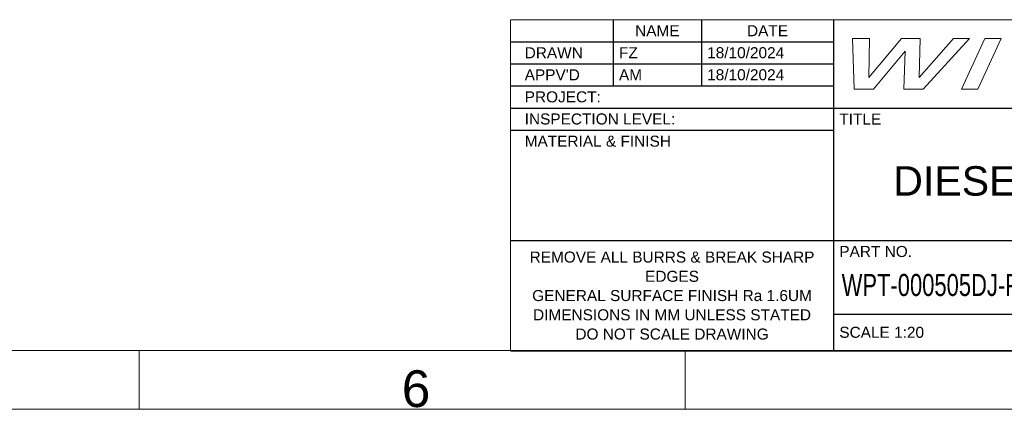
# Model space of a CAD drawing. Header units: millimetres. Extents: x 0 to 594, y 0 to 420.
# Tile 382 of 420: x 392 to 526, y 0 to 53. Entities that reach past the tile are written whole.
import ezdxf

# ---------------------------------------------------------------- set-up
doc = ezdxf.new("R2010")
doc.units = ezdxf.units.MM
doc.layers.add('1', color=7, linetype='Continuous', true_color=0xffffff)
doc.layers.add('256', color=7, linetype='Continuous', true_color=0xffffff)
doc.styles.add('Arial Unicode MS', font='txt')

# ---------------------------------------------------------------- blocks, each defined once
blk = doc.blocks.new('TabularNote1')
at = {"layer": '1', "color": 163, "linetype": 'Continuous', "lineweight": 18}
for p, q in [((-127, 45.05), (-113, 45.05)), ((-127, 45.05), (-127, 42.05)), ((-113, 45.05), (-101, 45.05)), ((-101, 45.05), (-83, 45.05)), ((-83, 45.05), (-36, 45.05)), ((-36, 45.05), (-11, 45.05)), ((-11, 45.05), (0, 45.05)), ((-127, 42.05), (-127, 39.05)), ((-127, 39.05), (-127, 36.05)), ((-127, 36.05), (-127, 33.03)), ((-127, 33.03), (-127, 30.03)), ((-127, 30.03), (-127, 27)), ((-127, 27), (-127, 21)), ((-127, 21), (-127, 15)), ((-127, 15), (-127, 12)), ((-127, 12), (-127, 5)), ((-127, 5), (-127, 0))]:
    blk.add_line(p, q, dxfattribs=at)
at = {"layer": '1', "color": 163, "linetype": 'Continuous', "lineweight": 25}
for p, q in [((-113, 45.05), (-113, 42.05)), ((-101, 45.05), (-101, 42.05)), ((-83, 45.05), (-83, 42.05)), ((0, 45.05), (0, 42.05)), ((-127, 42.05), (-113, 42.05)), ((-113, 42.05), (-101, 42.05)), ((-113, 42.05), (-113, 39.05)), ((-101, 42.05), (-83, 42.05)), ((-101, 42.05), (-101, 39.05)), ((-83, 42.05), (-83, 39.05)), ((0, 42.05), (0, 39.05)), ((-127, 39.05), (-113, 39.05)), ((-113, 39.05), (-101, 39.05)), ((-113, 39.05), (-113, 36.05)), ((-101, 39.05), (-83, 39.05)), ((-101, 39.05), (-101, 36.05)), ((-83, 39.05), (-83, 36.05)), ((0, 39.05), (0, 36.05)), ((-127, 36.05), (-113, 36.05)), ((-113, 36.05), (-101, 36.05)), ((-101, 36.05), (-83, 36.05)), ((-83, 36.05), (-83, 33.03)), ((0, 36.05), (0, 33.03)), ((-127, 33.03), (-113, 33.03)), ((-113, 33.03), (-101, 33.03)), ((-101, 33.03), (-83, 33.03)), ((-83, 33.03), (-36, 33.03)), ((-83, 33.03), (-83, 30.03)), ((-36, 33.03), (-11, 33.03)), ((-11, 33.03), (0, 33.03)), ((0, 33.03), (0, 30.03)), ((-127, 30.03), (-113, 30.03)), ((-113, 30.03), (-101, 30.03)), ((-101, 30.03), (-83, 30.03)), ((-83, 30.03), (-83, 27)), ((0, 30.03), (0, 27)), ((-83, 27), (-83, 21)), ((0, 27), (0, 21)), ((-83, 21), (-83, 15)), ((0, 21), (0, 15)), ((-127, 15), (-113, 15)), ((-113, 15), (-101, 15)), ((-101, 15), (-83, 15)), ((-83, 15), (-36, 15)), ((-83, 15), (-83, 12)), ((-36, 15), (-11, 15)), ((-11, 15), (0, 15)), ((-11, 15), (-11, 12)), ((0, 15), (0, 12)), ((-83, 12), (-83, 5)), ((-11, 12), (-11, 5)), ((0, 12), (0, 5)), ((-83, 5), (-36, 5)), ((-83, 5), (-83, 0)), ((-36, 5), (-11, 5)), ((-36, 5), (-36, 0)), ((-11, 5), (0, 5)), ((0, 5), (0, 0)), ((-127, 0), (-113, 0)), ((-113, 0), (-101, 0)), ((-101, 0), (-83, 0)), ((-83, 0), (-36, 0)), ((-36, 0), (-11, 0)), ((-11, 0), (0, 0))]:
    blk.add_line(p, q, dxfattribs=at)
at = {"layer": '1', "color": 18, "linetype": 'Continuous', "lineweight": 13, "line_spacing_factor": 1.047437, "style": 'Arial Unicode MS'}
for s, insert, char_height, attachment_point in [('\\fArial Unicode MS|b0|i0;\\W1.0000;NAME', (-107, 43.55), 1.5, 5), ('\\fArial Unicode MS|b0|i0;\\W1.0000;DATE', (-92, 43.55), 1.5, 5), ('\\fArial Unicode MS|b0|i0;\\W1.0000;  DRAWN', (-126.22, 40.55), 1.5, 4), ('\\fArial Unicode MS|b0|i0;\\W1.0000;FZ', (-112.22, 40.55), 1.5, 4), ('\\fArial Unicode MS|b0|i0;\\W1.0000;18/10/2024', (-100.22, 40.55), 1.5, 4), ("\\fArial Unicode MS|b0|i0;\\W1.0000;  APPV'D", (-126.22, 37.55), 1.5, 4), ('\\fArial Unicode MS|b0|i0;\\W1.0000;AM', (-112.22, 37.55), 1.5, 4), ('\\fArial Unicode MS|b0|i0;\\W1.0000;18/10/2024', (-100.22, 37.55), 1.5, 4), ('\\fArial Unicode MS|b0|i0;\\W1.0000;  PROJECT:', (-126.22, 34.54), 1.5, 4), ('\\fArial Unicode MS|b0|i0;\\W1.0000;  INSPECTION LEVEL:', (-126.22, 31.53), 1.5, 4), ('\\fArial Unicode MS|b0|i0;\\W1.0000;TITLE', (-82.23, 31.53), 1.5, 4), ('\\fArial Unicode MS|b0|i0;\\W1.0000;  MATERIAL & FINISH', (-126.22, 28.51), 1.5, 4), ('\\fArial Unicode MS|b0|i0;\\W1.0000;DIESELJET 505 (2025MY)', (-41.5, 22.51), 4, 5), ('\\fArial Unicode MS|b0|i0;\\W1.0000;REMOVE ALL BURRS & BREAK SHARP\\PEDGES \\PGENERAL SURFACE FINISH Ra 1.6UM\\PDIMENSIONS IN MM UNLESS STATED \\PDO NOT SCALE DRAWING', (-105, 7.5), 1.5, 5), ('\\fArial Unicode MS|b0|i0;\\W1.0000;PART NO.', (-82.23, 13.5), 1.5, 4), ('\\fArial Unicode MS|b0|i0;\\W1.0000;A2', (-5.5, 10), 3.5, 5), ('\\fArial Unicode MS|b0|i0;\\W0.7132;WPT-000505DJ-P101-2025MY-DATASHEET_dwg1', (-81.91, 8.5), 3, 4), ('\\fArial Unicode MS|b0|i0;\\W1.0000;SCALE 1:20', (-82.23, 2.5), 1.5, 4), ('\\fArial Unicode MS|b0|i0;\\W1.0000;SHEET 1 OF 1', (-35.23, 2.5), 1.5, 4)]:
    blk.add_mtext(s, dxfattribs=dict(at, insert=insert, char_height=char_height, attachment_point=attachment_point))

msp = doc.modelspace()

# ---------------------------------------------------------------- linework, layer by layer
at = {"layer": '256', "color": 163, "linetype": 'Continuous', "lineweight": 18}
for p, q in [((586, 8), (8, 8)), ((408.469, 8), (408.469, 0)), ((482.781, 8), (482.781, 0)), ((594, 0), (0, 0))]:
    msp.add_line(p, q, dxfattribs=at)
at = {"layer": '256', "color": 7, "linetype": 'Continuous', "lineweight": 18}
for points, knots in [([(508.418, 43.577), (508.418, 43.577), (505.791, 43.577), (505.791, 43.577), (505.791, 43.577), (505.562, 50.475), (505.562, 50.475), (505.562, 50.475), (507.846, 50.476), (507.846, 50.476), (507.846, 50.476), (507.772, 45.156), (507.772, 45.156), (507.772, 45.156), (512.229, 50.477), (512.229, 50.477), (512.229, 50.477), (514.769, 50.478), (514.769, 50.478), (514.769, 50.478), (514.639, 45.158), (514.639, 45.158), (514.639, 45.158), (519.28, 50.479), (519.28, 50.479), (519.28, 50.479), (521.478, 50.479), (521.478, 50.479), (521.478, 50.479), (515.169, 43.579), (515.169, 43.579), (515.169, 43.579), (512.514, 43.578), (512.514, 43.578), (512.711, 48.732), (512.711, 48.732), (512.711, 48.732), (508.418, 43.577), (508.418, 43.577), (508.418, 43.577), (508.418, 43.577), (508.418, 43.577), (508.418, 43.577), (508.418, 43.577)], [0, 0, 0, 0, 0.0666667, 0.0666667, 0.0666667, 0.1333333, 0.1333333, 0.1333333, 0.2, 0.2, 0.2, 0.2666667, 0.2666667, 0.2666667, 0.3333333, 0.3333333, 0.3333333, 0.4, 0.4, 0.4, 0.4666667, 0.4666667, 0.4666667, 0.5333333, 0.5333333, 0.5333333, 0.6, 0.6, 0.6, 0.6666667, 0.6666667, 0.6666667, 0.7333333, 0.7333333, 0.8, 0.8, 0.8, 0.8666667, 0.8666667, 0.8666667, 0.9333333, 0.9333333, 1, 1, 1, 1]), ([(523.538, 50.48), (523.538, 50.48), (525.768, 50.482), (525.767, 50.482), (525.767, 50.482), (522.6, 43.581), (522.6, 43.581), (522.6, 43.581), (520.369, 43.58), (520.369, 43.58), (520.369, 43.58), (523.538, 50.48), (523.538, 50.48), (523.538, 50.48), (523.538, 50.48), (523.538, 50.48), (523.538, 50.48), (523.538, 50.48)], [0, 0, 0, 0, 0.1666667, 0.1666667, 0.1666667, 0.3333333, 0.3333333, 0.3333333, 0.5, 0.5, 0.5, 0.6666667, 0.6666667, 0.6666667, 0.8333333, 0.8333333, 1, 1, 1, 1])]:
    msp.add_open_spline(points, degree=3, knots=knots, dxfattribs=at)

# ---------------------------------------------------------------- block references
at = {"layer": '1', "color": 163, "linetype": 'Continuous', "lineweight": 18}
msp.add_blockref('TabularNote1', (585.984, 7.968), dxfattribs=at)

# ---------------------------------------------------------------- texts
at = {"layer": '256', "color": 18, "linetype": 'Continuous', "lineweight": 13, "insert": (444.198, 0.235), "char_height": 5, "attachment_point": 7, "line_spacing_factor": 1.047437, "style": 'Arial Unicode MS'}
msp.add_mtext('\\fArial Unicode MS|b0|i0;\\W1.0000;6', dxfattribs=at)

doc.saveas('drawing.dxf')
